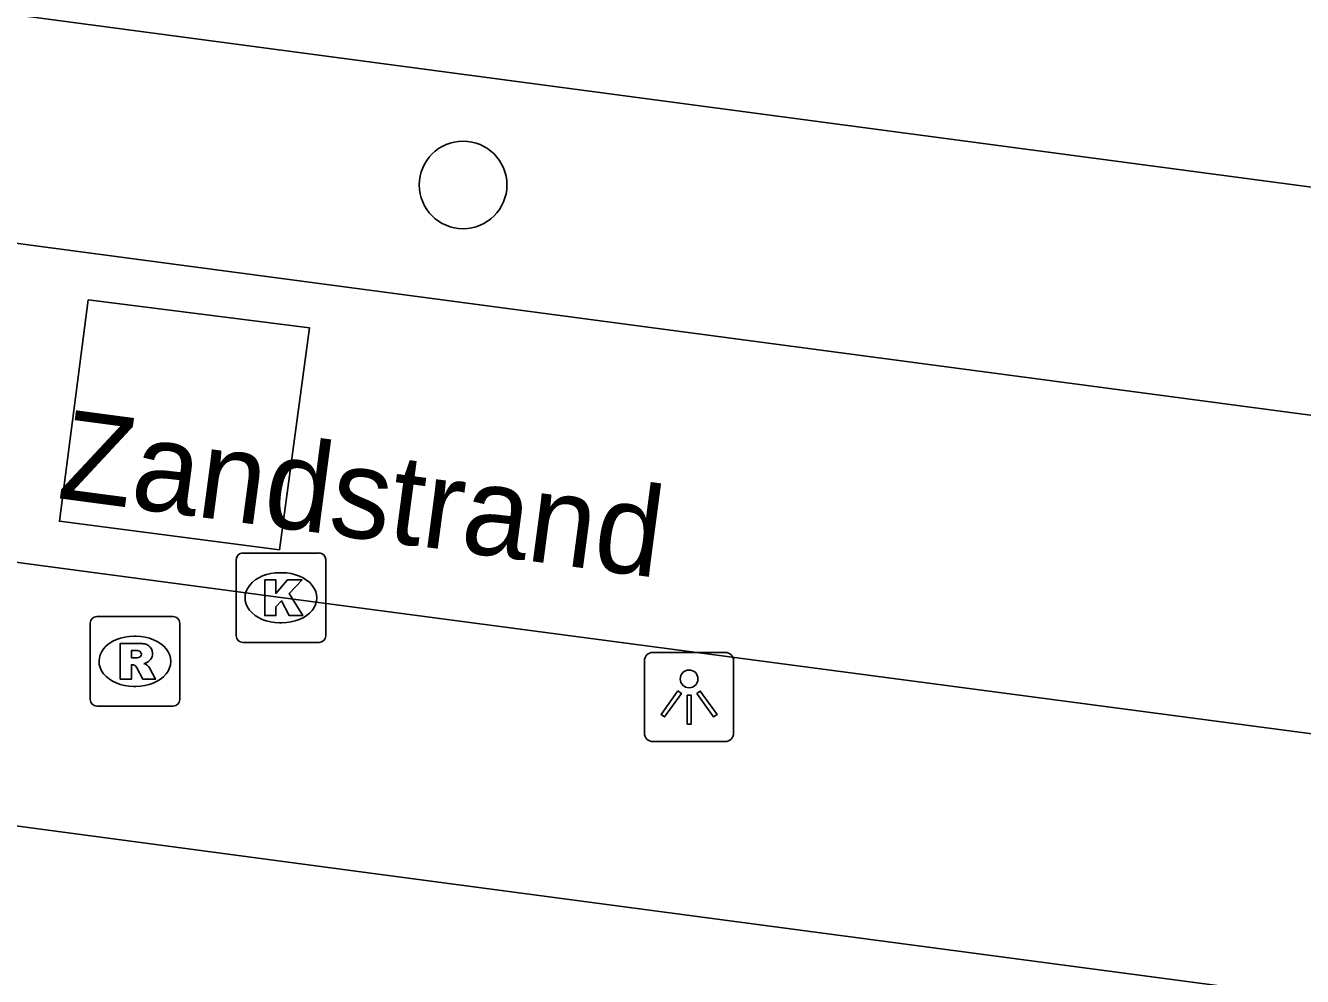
# Model space of a CAD drawing. Extents: x 155888 to 156864, y 383882 to 384671.
# Drawn here: x 156251.32 to 156265.58, y 383960.48 to 383971.1 of the extents above; entities that cross this region are included whole.
import ezdxf

# ---------------------------------------------------------------- set-up
doc = ezdxf.new("R2010")
doc.units = 0
for name, color, linetype in [('IMGEO_Boom', 7, 'Continuous'), ('IMGEO_Fietspad_gesloten', 7, 'Continuous'), ('IMGEO_Kolk', 7, 'Continuous'), ('IMGEO_Lichtpunt', 7, 'Continuous'), ('IMGEO_Openbare_ruimte_label', 7, 'Continuous'), ('IMGEO_Rijbaan_lokaal_gesloten', 7, 'Continuous'), ('IMGEO_Rijbaan_lokaal_open', 7, 'Continuous'), ('IMGEO_Rioolput', 7, 'Continuous')]:
    doc.layers.add(name, color=color, linetype=linetype)

msp = doc.modelspace()

# ---------------------------------------------------------------- linework, layer by layer
at = {"layer": 'IMGEO_Boom'}
msp.add_circle((156256.206, 383969.322), 0.489, dxfattribs=at)
at = {"layer": 'IMGEO_Fietspad_gesloten'}
msp.add_lwpolyline([(156355.356, 383948.3), (156353.825, 383948.5), (156350.172, 383948.959), (156338.567, 383950.525), (156323.65, 383952.522), (156307.823, 383954.602), (156287.382, 383957.354), (156268.441, 383959.872), (156254.921, 383961.665), (156243.285, 383963.219), (156236.368, 383964.123), (156226.69, 383965.478), (156217.655, 383966.653), (156216.347, 383966.84)], dxfattribs=at)
at = {"layer": 'IMGEO_Kolk'}
for p, q in [((156253.746, 383965.21), (156254.598, 383965.21)), ((156253.671, 383964.284), (156253.671, 383965.136)), ((156254.672, 383965.136), (156254.672, 383964.284)), ((156254.159, 383964.99), (156254.184, 383964.99)), ((156254.182, 383964.43), (156254.157, 383964.43)), ((156254.598, 383964.21), (156253.746, 383964.21))]:
    msp.add_line(p, q, dxfattribs=at)
for points in [[(156253.746, 383965.21), (156254.598, 383965.21)], [(156253.671, 383964.284), (156253.671, 383965.136)], [(156254.672, 383965.136), (156254.672, 383964.284)], [(156253.992, 383964.91), (156254.115, 383964.91), (156254.115, 383964.759), (156254.245, 383964.91), (156254.409, 383964.91), (156254.263, 383964.759), (156254.416, 383964.51), (156254.264, 383964.51), (156254.179, 383964.674), (156254.115, 383964.607), (156254.115, 383964.51), (156253.992, 383964.51), (156253.992, 383964.91)], [(156254.598, 383964.21), (156253.746, 383964.21)]]:
    msp.add_lwpolyline(points, dxfattribs=at)
for centre, start, end in [((156253.748, 383965.134), 91.552, 178.448), ((156253.748, 383965.134), 91.552, 178.448), ((156254.596, 383965.134), 1.552, 88.448), ((156254.596, 383965.134), 1.552, 88.448), ((156253.748, 383964.286), 181.552, 268.448), ((156253.748, 383964.286), 181.552, 268.448), ((156254.596, 383964.286), 271.552, 358.448), ((156254.596, 383964.286), 271.552, 358.448)]:
    msp.add_arc(centre, 0.0765, start, end, dxfattribs=at)
for centre, major_axis, ratio, start_param, end_param in [((156254.158, 383964.71), (-0.387, 0.002), 0.722429, 4.712389, 7.853982), ((156254.183, 383964.71), (-0.39, 0.002), 0.717154, 1.570796, 4.712389)]:
    msp.add_ellipse(centre, major_axis=major_axis, ratio=ratio, start_param=start_param, end_param=end_param, dxfattribs=at)
at = {"layer": 'IMGEO_Lichtpunt'}
for p, q in [((156259.132, 383964.1), (156258.324, 383964.1)), ((156259.132, 383964.1), (156258.324, 383964.1)), ((156258.23, 383964.005), (156258.23, 383963.198)), ((156258.23, 383964.005), (156258.23, 383963.198)), ((156259.226, 383963.198), (156259.226, 383964.005)), ((156259.226, 383963.198), (156259.226, 383964.005)), ((156258.324, 383963.104), (156259.132, 383963.104)), ((156258.324, 383963.104), (156259.132, 383963.104))]:
    msp.add_line(p, q, dxfattribs=at)
for points in [[(156258.604, 383963.669), (156258.643, 383963.641), (156258.455, 383963.379), (156258.417, 383963.406), (156258.604, 383963.669)], [(156258.816, 383963.641), (156258.854, 383963.668), (156259.041, 383963.406), (156259.002, 383963.378), (156258.816, 383963.641)], [(156258.706, 383963.621), (156258.753, 383963.621), (156258.753, 383963.299), (156258.706, 383963.299), (156258.706, 383963.621)]]:
    msp.add_lwpolyline(points, dxfattribs=at)
msp.add_circle((156258.729, 383963.803), 0.0994, dxfattribs=at)
for centre, start, end in [((156258.324, 383964.005), 90, 180), ((156258.324, 383964.005), 90, 180), ((156259.132, 383964.005), 0, 90), ((156259.132, 383964.005), 0, 90), ((156258.324, 383963.198), 180, 270), ((156258.324, 383963.198), 180, 270), ((156259.132, 383963.198), 270, 0), ((156259.132, 383963.198), 270, 360)]:
    msp.add_arc(centre, 0.0946, start, end, dxfattribs=at)
at = {"layer": 'IMGEO_Rijbaan_lokaal_gesloten'}
for points in [[(156217.818, 383975.667), (156356.133, 383957.261)], [(156355.813, 383954.767), (156217.591, 383973.143)], [(156343.573, 383952.873), (156339.376, 383953.436), (156318.075, 383956.25), (156295.746, 383959.197), (156274.463, 383962.028), (156254.172, 383964.712), (156232.85, 383967.556), (156217.144, 383969.655)]]:
    msp.add_lwpolyline(points, dxfattribs=at)
at = {"layer": 'IMGEO_Rijbaan_lokaal_open'}
msp.add_lwpolyline([(156252.021, 383968.038), (156254.491, 383967.724), (156254.155, 383965.246), (156251.699, 383965.564), (156252.021, 383968.038)], dxfattribs=at)
at = {"layer": 'IMGEO_Rioolput'}
for p, q in [((156252.116, 383964.5), (156252.968, 383964.5)), ((156252.041, 383963.574), (156252.041, 383964.426)), ((156253.042, 383964.426), (156253.042, 383963.574)), ((156252.529, 383964.28), (156252.554, 383964.28)), ((156252.552, 383963.72), (156252.527, 383963.72)), ((156252.968, 383963.5), (156252.116, 383963.5))]:
    msp.add_line(p, q, dxfattribs=at)
for points in [[(156252.116, 383964.5), (156252.968, 383964.5)], [(156252.041, 383963.574), (156252.041, 383964.426)], [(156253.042, 383964.426), (156253.042, 383963.574)], [(156252.63, 383964.198), (156252.378, 383964.2), (156252.378, 383963.8)], [(156252.556, 383964.119), (156252.502, 383964.119), (156252.502, 383964.038)], [(156252.378, 383963.8), (156252.502, 383963.8), (156252.502, 383963.962), (156252.513, 383963.962)], [(156252.502, 383964.038), (156252.554, 383964.038)], [(156252.56, 383963.933), (156252.631, 383963.8), (156252.771, 383963.8), (156252.706, 383963.926)], [(156252.968, 383963.5), (156252.116, 383963.5)]]:
    msp.add_lwpolyline(points, dxfattribs=at)
for centre, radius, start, end in [((156252.118, 383964.424), 0.0765, 91.552, 178.448), ((156252.118, 383964.424), 0.0765, 91.552, 178.448), ((156252.966, 383964.424), 0.0765, 1.552, 88.448), ((156252.966, 383964.424), 0.0765, 1.552, 88.448), ((156252.562, 383964.023), 0.0964, 77.0061, 93.1865), ((156252.576, 383964.08), 0.0378, 276.6634, 79.6772), ((156252.629, 383964.088), 0.109, 350.3612, 89.416), ((156252.627, 383964.088), 0.112, 277.5842, 350.9817), ((156252.512, 383963.909), 0.0533, 26.0293, 88.6989), ((156252.538, 383964.227), 0.19, 274.7715, 282.9687), ((156252.611, 383963.873), 0.108, 29.5134, 73.7905), ((156252.118, 383963.576), 0.0765, 181.552, 268.448), ((156252.118, 383963.576), 0.0765, 181.552, 268.448), ((156252.966, 383963.576), 0.0765, 271.552, 358.448), ((156252.966, 383963.576), 0.0765, 271.552, 358.448)]:
    msp.add_arc(centre, radius, start, end, dxfattribs=at)
for centre, major_axis, ratio, start_param, end_param in [((156252.528, 383964), (-0.387, 0.002), 0.722429, 4.712389, 7.853982), ((156252.553, 383964), (-0.39, 0.002), 0.717154, 1.570796, 4.712389)]:
    msp.add_ellipse(centre, major_axis=major_axis, ratio=ratio, start_param=start_param, end_param=end_param, dxfattribs=at)

# ---------------------------------------------------------------- texts
at = {"layer": 'IMGEO_Openbare_ruimte_label'}
msp.add_text('Zandstrand', height=1, rotation=352.4129, dxfattribs=at).set_placement((156251.662, 383965.825))

doc.saveas('drawing.dxf')
